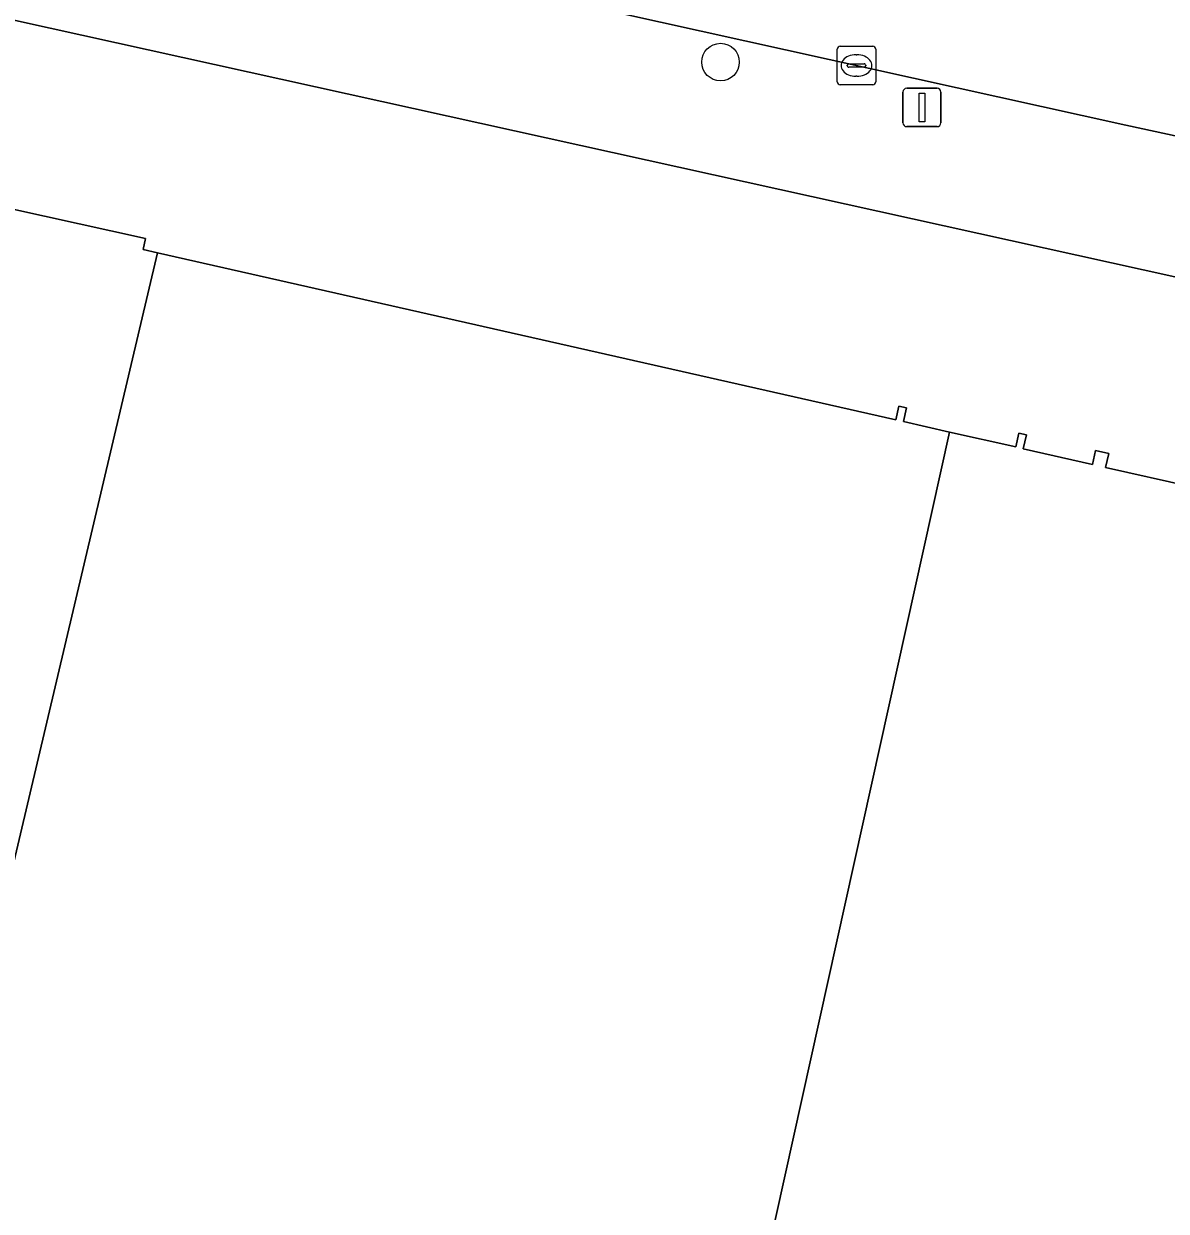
# Model space of a CAD drawing. Extents: x 162172 to 163187, y 382874 to 383685.
# Drawn here: x 162715.37 to 162745.12, y 383101.71 to 383132.62 of the extents above; entities that cross this region are included whole.
import ezdxf

# ---------------------------------------------------------------- set-up
doc = ezdxf.new("R2010")
doc.units = 0
for name, color, linetype in [('IMGEO_Boom', 7, 'Continuous'), ('IMGEO_Kolk', 7, 'Continuous'), ('IMGEO_Lichtmast', 7, 'Continuous'), ('IMGEO_Pand', 7, 'Continuous'), ('IMGEO_Rijbaan_lokaal_open', 7, 'Continuous'), ('IMGEO_Voetpad_open', 7, 'Continuous')]:
    doc.layers.add(name, color=color, linetype=linetype)

msp = doc.modelspace()

# ---------------------------------------------------------------- linework, layer by layer
at = {"layer": 'IMGEO_Boom'}
msp.add_circle((162733.514, 383131.626), 0.489, dxfattribs=at)
at = {"layer": 'IMGEO_Kolk'}
for p, q in [((162736.554, 383131.11), (162736.554, 383131.962)), ((162736.629, 383132.036), (162737.481, 383132.036)), ((162737.555, 383131.962), (162737.555, 383131.11)), ((162736.856, 383131.579), (162737.254, 383131.579)), ((162737.042, 383131.816), (162737.067, 383131.816)), ((162736.813, 383131.53), (162736.813, 383131.542)), ((162737.251, 383131.493), (162736.853, 383131.493)), ((162737.065, 383131.256), (162737.04, 383131.256)), ((162737.297, 383131.542), (162737.297, 383131.53)), ((162737.481, 383131.036), (162736.629, 383131.036))]:
    msp.add_line(p, q, dxfattribs=at)
for points in [[(162736.554, 383131.11), (162736.554, 383131.962)], [(162736.629, 383132.036), (162737.481, 383132.036)], [(162737.555, 383131.962), (162737.555, 383131.11)], [(162737.481, 383131.036), (162736.629, 383131.036)]]:
    msp.add_lwpolyline(points, dxfattribs=at)
for centre, radius, start, end in [((162736.631, 383131.96), 0.0765, 91.552, 178.448), ((162736.631, 383131.96), 0.0765, 91.552, 178.448), ((162737.479, 383131.96), 0.0765, 1.552, 88.448), ((162737.479, 383131.96), 0.0765, 1.552, 88.448), ((162736.853, 383131.539), 0.0403, 85.8775, 175.7526), ((162737.258, 383131.541), 0.0386, 1.7309, 96.639), ((162736.85, 383131.529), 0.0366, 178.938, 274.7102), ((162737.254, 383131.536), 0.043, 264.8664, 352.4533), ((162736.631, 383131.112), 0.0765, 181.552, 268.448), ((162736.631, 383131.112), 0.0765, 181.552, 268.448), ((162737.479, 383131.112), 0.0765, 271.552, 358.448), ((162737.479, 383131.112), 0.0765, 271.552, 358.448)]:
    msp.add_arc(centre, radius, start, end, dxfattribs=at)
for centre, major_axis, ratio, start_param, end_param in [((162737.041, 383131.536), (-0.387, 0.002), 0.722429, 4.712389, 7.853982), ((162737.066, 383131.536), (-0.39, 0.002), 0.717154, 1.570796, 4.712389)]:
    msp.add_ellipse(centre, major_axis=major_axis, ratio=ratio, start_param=start_param, end_param=end_param, dxfattribs=at)
at = {"layer": 'IMGEO_Lichtmast'}
for p, q in [((162738.363, 383130.945), (162739.153, 383130.945)), ((162739.153, 383130.945), (162738.363, 383130.945)), ((162738.263, 383130.045), (162738.263, 383130.845)), ((162738.263, 383130.845), (162738.263, 383130.045)), ((162739.253, 383130.845), (162739.253, 383130.045)), ((162739.253, 383130.045), (162739.253, 383130.845)), ((162739.153, 383129.945), (162738.363, 383129.945)), ((162738.363, 383129.945), (162739.153, 383129.945))]:
    msp.add_line(p, q, dxfattribs=at)
msp.add_lwpolyline([(162738.683, 383130.82), (162738.833, 383130.82), (162738.833, 383130.07), (162738.683, 383130.07), (162738.683, 383130.82)], dxfattribs=at)
for centre, start, end in [((162738.363, 383130.845), 90, 180), ((162738.363, 383130.845), 90, 180), ((162739.153, 383130.845), 0, 90), ((162739.153, 383130.845), 360, 90), ((162738.363, 383130.045), 180, 270), ((162738.363, 383130.045), 180, 270), ((162739.153, 383130.045), 270, 0), ((162739.153, 383130.045), 270, 0)]:
    msp.add_arc(centre, 0.1, start, end, dxfattribs=at)
at = {"layer": 'IMGEO_Pand'}
for points in [[(162690.426, 383095.507), (162710.445, 383091.076), (162718.846, 383126.66), (162718.474, 383126.744), (162718.54, 383127.036), (162698.229, 383131.518)], [(162705.203, 383067.545), (162726.385, 383062.856), (162739.475, 383121.996), (162738.275, 383122.267), (162738.357, 383122.628), (162738.161, 383122.672), (162738.079, 383122.311), (162718.846, 383126.66), (162710.445, 383091.076), (162710.01, 383089.111)]]:
    msp.add_lwpolyline(points, close=True, dxfattribs=at)
msp.add_lwpolyline([(162745.785, 383120.569), (162743.542, 383121.076), (162743.624, 383121.437), (162743.282, 383121.514), (162743.2, 383121.154), (162741.396, 383121.562), (162741.478, 383121.922), (162741.283, 383121.966), (162741.201, 383121.606), (162739.475, 383121.996), (162726.385, 383062.856), (162747.567, 383058.168)], dxfattribs=at)
at = {"layer": 'IMGEO_Rijbaan_lokaal_open'}
msp.add_lwpolyline([(162613.76, 383167.637), (162611.71, 383159.259), (162614.715, 383158.574), (162619.796, 383157.416), (162623.509, 383156.587), (162630.442, 383155.04), (162637.042, 383153.547), (162638.752, 383153.16), (162641.979, 383152.473), (162649.778, 383150.811), (162652.581, 383150.202), (162664.161, 383147.688), (162668.897, 383146.663), (162687.254, 383142.558), (162692.671, 383141.349), (162700.537, 383139.594), (162706.867, 383138.202), (162713.235, 383136.801), (162721.75, 383134.924), (162727.833, 383133.583), (162728.619, 383133.41), (162744.065, 383129.98), (162755.641, 383127.484)], dxfattribs=at)
at = {"layer": 'IMGEO_Voetpad_open'}
msp.add_lwpolyline([(162728.619, 383133.41), (162727.833, 383133.583), (162721.75, 383134.924), (162713.235, 383136.801), (162706.867, 383138.202), (162700.537, 383139.594), (162692.671, 383141.349), (162692.563, 383140.863), (162687.146, 383142.073), (162687.254, 383142.558), (162668.897, 383146.663), (162664.161, 383147.688), (162663.396, 383144.154), (162754.882, 383123.923), (162755.641, 383127.484), (162744.065, 383129.98)], close=True, dxfattribs=at)
msp.add_lwpolyline([(162754.882, 383123.923), (162663.396, 383144.154), (162661.814, 383144.51), (162660.771, 383139.784), (162678.076, 383135.965), (162698.229, 383131.518), (162718.54, 383127.036), (162718.474, 383126.744), (162718.846, 383126.66), (162738.079, 383122.311), (162738.161, 383122.672), (162738.357, 383122.628), (162738.275, 383122.267), (162739.475, 383121.996), (162741.201, 383121.606), (162741.283, 383121.966), (162741.478, 383121.922), (162741.396, 383121.562), (162743.2, 383121.154), (162743.282, 383121.514), (162743.624, 383121.437), (162743.542, 383121.076), (162745.785, 383120.569)], dxfattribs=at)

doc.saveas('drawing.dxf')
